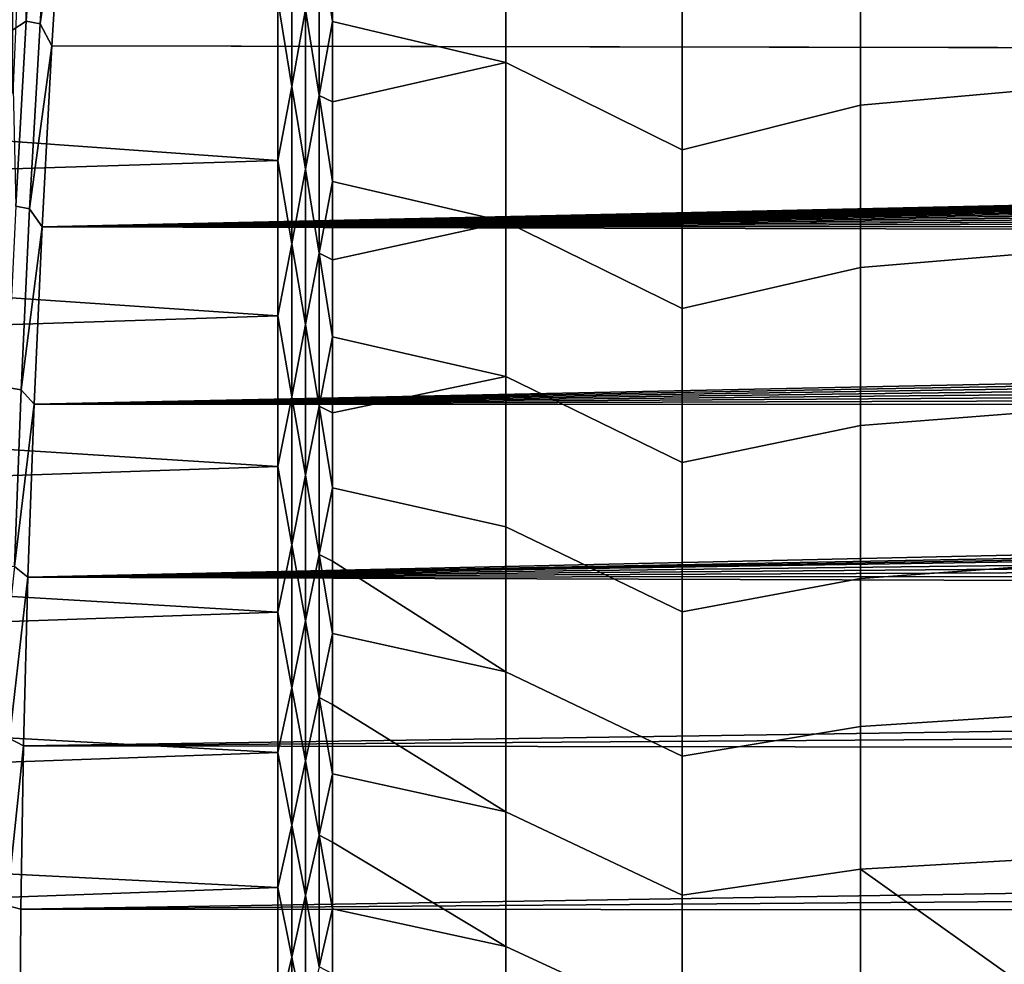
# Model space of a CAD drawing. Header units: metres. Extents: x -29 to 117, y -464 to 29.
# Tile 297 of 362: x 60.84 to 66.41, y -17.58 to -12.23. Entities that reach past the tile are written whole.
import ezdxf

# ---------------------------------------------------------------- set-up
doc = ezdxf.new("R2010")
doc.units = ezdxf.units.M
doc.layers.add('solid_24_501_056_XXX', color=7, linetype='CONTINUOUS')

msp = doc.modelspace()

# ---------------------------------------------------------------- linework, layer by layer
at = {"layer": 'solid_24_501_056_XXX'}
for points in [[(60.792839, -5.41515, 78.759651), (60.917858, -4.291757, 78.966141), (60.840805, -11.769875, 73.144981), (60.802765, -12.649893, 72.630539)], [(60.877998, -12.239969, 77.4496), (60.947514, -11.171659, 77.936691), (60.865105, -11.236148, 77.888222)], [(60.956249, -12.255086, 77.454842), (61.025612, -11.18818, 77.941643), (60.947514, -11.171659, 77.936691), (60.877998, -12.239969, 77.4496)], [(60.956249, -12.255086, 77.454842), (61.08823, -11.331775, 77.882782), (61.025612, -11.18818, 77.941643)], [(60.877998, -12.239969, 77.4496), (60.865105, -11.236148, 77.888222), (60.725754, -12.216984, 77.409981), (60.796978, -12.292251, 77.403206)], [(60.956249, -12.255086, 77.454842), (61.023121, -12.378829, 77.398727), (61.08823, -11.331775, 77.882782)], [(61.08823, -11.331775, 77.882782), (61.023121, -12.378829, 77.398727), (103.845078, -12.455297, 77.36132), (111.516243, -11.473203, 77.820412)], [(62.611195, -12.241003, 31.067381), (62.611195, -11.779346, 30.804157), (63.590717, -11.548674, 30.340361), (63.590717, -12.473287, 30.859306)], [(64.589394, -12.967834, 30.854078), (63.590717, -12.473287, 30.859306), (63.590717, -11.548674, 30.340361), (64.589394, -12.045925, 30.315664)], [(62.380379, -12.60931, 31.340986), (62.30183, -12.123719, 31.055897), (62.380379, -11.694256, 30.809578)], [(62.380379, -12.60931, 31.340986), (62.380379, -11.694256, 30.809578), (62.458523, -12.174203, 31.07091)], [(66.614128, -11.677704, 29.66659), (66.614128, -12.624901, 30.188032), (65.597748, -12.715114, 30.446722), (65.597748, -11.7725, 29.917742)], [(62.458523, -12.174203, 31.07091), (62.535694, -11.744418, 30.809162), (62.535694, -12.660799, 31.343594)], [(62.535694, -11.744418, 30.809162), (62.611195, -11.779346, 30.804157), (62.611195, -12.241003, 31.067381)], [(62.535694, -12.660799, 31.343594), (62.535694, -11.744418, 30.809162), (62.611195, -12.241003, 31.067381)], [(57.827667, -11.951221, 30.952673), (57.914215, -11.789582, 30.866005), (62.30183, -12.123719, 31.055897), (57.914215, -12.254225, 31.131987)], [(65.597748, -11.7725, 29.917742), (65.597748, -12.715114, 30.446722), (64.589394, -12.967834, 30.854078), (64.589394, -12.045925, 30.315664)], [(57.914215, -12.71287, 31.408182), (57.914215, -12.254225, 31.131987), (62.30183, -12.123719, 31.055897), (62.30183, -13.027676, 31.605892)], [(62.380379, -12.60931, 31.340986), (62.30183, -13.027676, 31.605892), (62.30183, -12.123719, 31.055897)], [(62.380379, -12.60931, 31.340986), (62.458523, -12.174203, 31.07091), (62.458523, -13.077893, 31.623377)], [(62.458523, -13.077893, 31.623377), (62.458523, -12.174203, 31.07091), (62.535694, -12.660799, 31.343594)], [(60.818928, -13.287711, 76.918274), (60.877998, -12.239969, 77.4496), (60.796978, -12.292251, 77.403206)], [(60.897305, -13.301455, 76.923912), (60.956249, -12.255086, 77.454842), (60.877998, -12.239969, 77.4496), (60.818928, -13.287711, 76.918274)], [(62.535694, -12.660799, 31.343594), (62.611195, -12.241003, 31.067381), (62.611195, -12.696783, 31.340656)], [(62.611195, -12.696783, 31.340656), (62.611195, -12.241003, 31.067381), (63.590717, -12.473287, 30.859306)], [(60.897305, -13.301455, 76.923912), (61.023121, -12.378829, 77.398727), (60.956249, -12.255086, 77.454842)], [(60.897305, -13.301455, 76.923912), (60.967892, -13.404648, 76.87265), (61.023121, -12.378829, 77.398727)], [(61.023121, -12.378829, 77.398727), (60.967892, -13.404648, 76.87265), (103.434067, -12.46606, 77.356033), (103.639336, -12.457988, 77.359993)], [(61.023121, -12.378829, 77.398727), (103.639336, -12.457988, 77.359993), (103.845078, -12.455297, 77.36132)], [(60.967892, -13.404648, 76.87265), (103.229103, -12.479531, 77.349403), (103.434067, -12.46606, 77.356033)], [(62.611195, -13.146463, 31.623856), (62.611195, -12.696783, 31.340656), (63.590717, -12.473287, 30.859306), (63.590717, -13.374625, 31.417696)], [(64.589394, -13.865721, 31.431662), (63.590717, -13.374625, 31.417696), (63.590717, -12.473287, 30.859306), (64.589394, -12.967834, 30.854078)], [(60.967892, -13.404648, 76.87265), (103.024292, -12.498392, 77.340111), (103.229103, -12.479531, 77.349403)], [(60.967892, -13.404648, 76.87265), (102.820122, -12.522592, 77.328163), (103.024292, -12.498392, 77.340111)], [(60.967892, -13.404648, 76.87265), (102.617058, -12.552078, 77.31356), (102.820122, -12.522592, 77.328163)], [(60.967892, -13.404648, 76.87265), (102.41494, -12.586881, 77.29628), (102.617058, -12.552078, 77.31356)], [(60.967892, -13.404648, 76.87265), (102.213615, -12.626995, 77.276283), (102.41494, -12.586881, 77.29628)], [(60.967892, -13.404648, 76.87265), (102.013573, -12.672317, 77.253593), (102.213615, -12.626995, 77.276283)], [(62.380379, -13.500263, 31.911882), (62.30183, -13.027676, 31.605892), (62.380379, -12.60931, 31.340986)], [(62.380379, -13.500263, 31.911882), (62.380379, -12.60931, 31.340986), (62.458523, -13.077893, 31.623377)], [(66.614128, -12.624901, 30.188032), (66.614128, -13.54886, 30.749626), (65.597748, -13.634004, 31.015915), (65.597748, -12.715114, 30.446722)], [(60.967892, -13.404648, 76.87265), (101.815331, -12.722739, 77.228226), (102.013573, -12.672317, 77.253593)], [(62.458523, -13.077893, 31.623377), (62.535694, -12.660799, 31.343594), (62.535694, -13.552906, 31.917627)], [(62.535694, -12.660799, 31.343594), (62.611195, -12.696783, 31.340656), (62.611195, -13.146463, 31.623856)], [(62.535694, -13.552906, 31.917627), (62.535694, -12.660799, 31.343594), (62.611195, -13.146463, 31.623856)], [(57.827667, -12.845658, 31.48633), (57.914215, -12.71287, 31.408182), (62.30183, -13.027676, 31.605892), (57.914215, -13.165293, 31.694456)], [(60.967892, -13.404648, 76.87265), (101.618698, -12.778318, 77.200127), (101.815331, -12.722739, 77.228226)], [(65.597748, -12.715114, 30.446722), (65.597748, -13.634004, 31.015915), (64.589394, -13.865721, 31.431662), (64.589394, -12.967834, 30.854078)], [(60.967892, -13.404648, 76.87265), (101.423515, -12.839053, 77.169235), (101.618698, -12.778318, 77.200127)], [(60.967892, -13.404648, 76.87265), (101.230316, -12.904751, 77.13562), (101.423515, -12.839053, 77.169235)], [(60.967892, -13.404648, 76.87265), (101.03965, -12.975219, 77.099319), (101.230316, -12.904751, 77.13562)], [(60.967892, -13.404648, 76.87265), (100.851334, -13.05053, 77.060249), (101.03965, -12.975219, 77.099319)], [(57.914215, -13.611272, 31.990669), (57.914215, -13.165293, 31.694456), (62.30183, -13.027676, 31.605892), (62.30183, -13.906724, 32.194874)], [(62.380379, -13.500263, 31.911882), (62.30183, -13.906724, 32.194874), (62.30183, -13.027676, 31.605892)], [(60.967892, -13.404648, 76.87265), (100.665184, -13.130706, 77.018333), (100.851334, -13.05053, 77.060249)], [(62.380379, -13.500263, 31.911882), (62.458523, -13.077893, 31.623377), (62.458523, -13.956556, 32.21484)], [(62.458523, -13.956556, 32.21484), (62.458523, -13.077893, 31.623377), (62.535694, -13.552906, 31.917627)], [(60.967892, -13.404648, 76.87265), (100.48175, -13.215472, 76.973663), (100.665184, -13.130706, 77.018333)], [(62.535694, -13.552906, 31.917627), (62.611195, -13.146463, 31.623856), (62.611195, -13.58983, 31.916842)], [(62.611195, -13.58983, 31.916842), (62.611195, -13.146463, 31.623856), (63.590717, -13.374625, 31.417696)], [(60.967892, -13.404648, 76.87265), (100.474693, -13.218852, 76.971878), (100.48175, -13.215472, 76.973663)], [(60.967892, -13.404648, 76.87265), (100.301575, -13.304554, 76.926331), (100.474693, -13.218852, 76.971878)], [(60.848904, -14.325425, 76.349709), (60.897305, -13.301455, 76.923912), (60.818928, -13.287711, 76.918274), (60.77042, -14.313014, 76.343575)], [(60.848904, -14.325425, 76.349709), (60.967892, -13.404648, 76.87265), (60.897305, -13.301455, 76.923912)], [(60.967892, -13.404648, 76.87265), (100.124504, -13.398053, 76.876198), (100.301575, -13.304554, 76.926331)], [(60.848904, -14.325425, 76.349709), (60.9226, -14.407704, 76.30542), (60.967892, -13.404648, 76.87265)], [(60.967892, -13.404648, 76.87265), (60.9226, -14.407704, 76.30542), (99.779594, -13.598047, 76.767456), (99.950333, -13.496007, 76.823196)], [(60.967892, -13.404648, 76.87265), (99.950333, -13.496007, 76.823196), (100.124504, -13.398053, 76.876198)], [(62.611195, -14.026671, 32.219475), (62.611195, -13.58983, 31.916842), (63.590717, -13.374625, 31.417696), (63.590717, -14.251009, 32.014492)], [(64.589394, -14.737924, 32.047348), (63.590717, -14.251009, 32.014492), (63.590717, -13.374625, 31.417696), (64.589394, -13.865721, 31.431662)], [(62.380379, -14.36541, 32.521175), (62.30183, -13.906724, 32.194874), (62.380379, -13.500263, 31.911882)], [(62.380379, -14.36541, 32.521175), (62.380379, -13.500263, 31.911882), (62.458523, -13.956556, 32.21484)], [(62.458523, -13.956556, 32.21484), (62.535694, -13.552906, 31.917627), (62.535694, -14.41903, 32.530163)], [(62.535694, -13.552906, 31.917627), (62.611195, -13.58983, 31.916842), (62.611195, -14.026671, 32.219475)], [(62.535694, -14.41903, 32.530163), (62.535694, -13.552906, 31.917627), (62.611195, -14.026671, 32.219475)], [(66.614128, -13.54886, 30.749626), (66.614128, -14.447879, 31.350332), (65.597748, -14.527457, 31.624256), (65.597748, -13.634004, 31.015915)], [(57.827667, -13.716309, 32.057972), (57.914215, -13.611272, 31.990669), (62.30183, -13.906724, 32.194874), (57.914215, -14.050589, 32.296677)], [(60.9226, -14.407704, 76.30542), (99.612793, -13.703807, 76.709099), (99.779594, -13.598047, 76.767456)], [(65.597748, -13.634004, 31.015915), (65.597748, -14.527457, 31.624256), (64.589394, -14.737924, 32.047348), (64.589394, -13.865721, 31.431662)], [(60.9226, -14.407704, 76.30542), (99.449783, -13.813402, 76.648003), (99.612793, -13.703807, 76.709099)], [(60.9226, -14.407704, 76.30542), (99.29039, -13.926901, 76.584053), (99.449783, -13.813402, 76.648003)], [(57.914215, -14.483028, 32.612328), (57.914215, -14.050589, 32.296677), (62.30183, -13.906724, 32.194874), (62.30183, -14.759178, 32.821712)], [(62.380379, -14.36541, 32.521175), (62.30183, -14.759178, 32.821712), (62.30183, -13.906724, 32.194874)], [(60.9226, -14.407704, 76.30542), (99.135071, -14.043864, 76.517433), (99.29039, -13.926901, 76.584053)], [(62.380379, -14.36541, 32.521175), (62.458523, -13.956556, 32.21484), (62.458523, -14.808511, 32.844166)], [(62.458523, -14.808511, 32.844166), (62.458523, -13.956556, 32.21484), (62.535694, -14.41903, 32.530163)], [(62.535694, -14.41903, 32.530163), (62.611195, -14.026671, 32.219475), (62.611195, -14.456775, 32.531605)], [(62.611195, -14.456775, 32.531605), (62.611195, -14.026671, 32.219475), (63.590717, -14.251009, 32.014492)], [(60.9226, -14.407704, 76.30542), (98.984306, -14.163857, 76.448311), (99.135071, -14.043864, 76.517433)], [(60.9226, -14.407704, 76.30542), (98.837967, -14.287019, 76.376549), (98.984306, -14.163857, 76.448311)], [(62.611195, -14.879934, 32.853085), (62.611195, -14.456775, 32.531605), (63.590717, -14.251009, 32.014492), (63.590717, -15.100801, 32.648575)], [(64.589394, -15.582826, 32.699993), (63.590717, -15.100801, 32.648575), (63.590717, -14.251009, 32.014492), (64.589394, -14.737924, 32.047348)], [(60.811161, -15.325129, 75.733086), (60.848904, -14.325425, 76.349709), (60.77042, -14.313014, 76.343575), (60.732594, -15.314004, 75.726364)], [(60.9226, -14.407704, 76.30542), (98.695892, -14.413435, 76.302017), (98.837967, -14.287019, 76.376549)], [(60.811161, -15.325129, 75.733086), (60.9226, -14.407704, 76.30542), (60.848904, -14.325425, 76.349709)], [(62.380379, -15.203098, 33.167706), (62.30183, -14.759178, 32.821712), (62.380379, -14.36541, 32.521175)], [(62.380379, -15.203098, 33.167706), (62.380379, -14.36541, 32.521175), (62.458523, -14.808511, 32.844166)], [(60.811161, -15.325129, 75.733086), (60.887333, -15.386535, 75.697922), (60.9226, -14.407704, 76.30542)], [(60.9226, -14.407704, 76.30542), (60.887333, -15.386535, 75.697922), (98.558464, -14.542599, 76.224953), (98.695892, -14.413435, 76.302017)], [(62.458523, -14.808511, 32.844166), (62.535694, -14.41903, 32.530163), (62.535694, -15.257509, 33.180027)], [(62.535694, -14.41903, 32.530163), (62.611195, -14.456775, 32.531605), (62.611195, -14.879934, 32.853085)], [(62.535694, -15.257509, 33.180027), (62.535694, -14.41903, 32.530163), (62.611195, -14.879934, 32.853085)], [(66.614128, -14.447879, 31.350332), (66.614128, -15.320306, 31.989046), (65.597748, -15.393807, 32.270615), (65.597748, -14.527457, 31.624256)], [(57.827667, -14.56156, 32.666542), (57.914215, -14.483028, 32.612328), (62.30183, -14.759178, 32.821712), (57.914215, -14.908381, 32.937466)], [(65.597748, -14.527457, 31.624256), (65.597748, -15.393807, 32.270615), (64.589394, -15.582826, 32.699993), (64.589394, -14.737924, 32.047348)], [(60.887333, -15.386535, 75.697922), (98.426079, -14.674003, 76.145584), (98.558464, -14.542599, 76.224953)], [(60.887333, -15.386535, 75.697922), (98.357079, -14.745494, 76.101997), (98.426079, -14.674003, 76.145584)], [(57.914215, -15.326435, 33.271935), (57.914215, -14.908381, 32.937466), (62.30183, -14.759178, 32.821712), (62.30183, -15.583417, 33.485218)], [(60.887333, -15.386535, 75.697922), (98.298676, -14.807759, 76.063797), (98.357079, -14.745494, 76.101997)], [(62.380379, -15.203098, 33.167706), (62.30183, -15.583417, 33.485218), (62.30183, -14.759178, 32.821712)], [(60.887333, -15.386535, 75.697922), (98.176094, -14.943997, 75.979431), (98.298676, -14.807759, 76.063797)], [(62.380379, -15.203098, 33.167706), (62.458523, -14.808511, 32.844166), (62.458523, -15.632127, 33.510147)], [(62.458523, -15.632127, 33.510147), (62.458523, -14.808511, 32.844166), (62.535694, -15.257509, 33.180027)], [(62.535694, -15.257509, 33.180027), (62.611195, -14.879934, 32.853085), (62.611195, -15.295948, 33.183765)], [(62.611195, -14.879934, 32.853085), (63.590717, -15.100801, 32.648575), (63.590717, -15.922419, 33.318768), (62.611195, -15.295948, 33.183765)], [(60.887333, -15.386535, 75.697922), (98.058586, -15.082244, 75.892723), (98.176094, -14.943997, 75.979431)], [(60.887333, -15.386535, 75.697922), (97.946388, -15.222033, 75.803917), (98.058586, -15.082244, 75.892723)], [(64.589394, -16.398863, 33.38839), (63.590717, -15.922419, 33.318768), (63.590717, -15.100801, 32.648575), (64.589394, -15.582826, 32.699993)], [(62.380379, -16.011726, 33.850227), (62.30183, -15.583417, 33.485218), (62.380379, -15.203098, 33.167706)], [(62.380379, -16.011726, 33.850227), (62.380379, -15.203098, 33.167706), (62.458523, -15.632127, 33.510147)], [(60.887333, -15.386535, 75.697922), (97.839478, -15.363446, 75.712891), (97.946388, -15.222033, 75.803917)], [(62.458523, -15.632127, 33.510147), (62.535694, -15.257509, 33.180027), (62.535694, -16.066736, 33.865974)], [(62.535694, -15.257509, 33.180027), (62.611195, -15.295948, 33.183765), (62.611195, -15.704615, 33.523479)], [(62.535694, -16.066736, 33.865974), (62.535694, -15.257509, 33.180027), (62.611195, -15.704615, 33.523479)], [(62.611195, -15.704615, 33.523479), (62.611195, -15.295948, 33.183765), (63.590717, -15.922419, 33.318768)], [(57.914215, -15.736988, 33.61557), (57.914215, -15.326435, 33.271935), (62.30183, -15.583417, 33.485218)], [(60.705528, -16.288763, 75.06781), (60.784153, -16.298653, 75.075226), (60.887333, -15.386535, 75.697922), (60.811161, -15.325129, 75.733086)], [(60.887333, -15.386535, 75.697922), (97.73777, -15.50661, 75.61953), (97.839478, -15.363446, 75.712891)], [(66.614128, -15.320306, 31.989046), (66.614128, -16.164534, 32.664597), (65.597748, -16.231436, 32.953781), (65.597748, -15.393807, 32.270615)], [(60.784153, -16.298653, 75.075226), (60.862103, -16.33952, 75.051208), (60.887333, -15.386535, 75.697922)], [(60.887333, -15.386535, 75.697922), (60.862103, -16.33952, 75.051208), (97.550407, -15.796611, 75.426575), (97.73777, -15.50661, 75.61953)], [(65.597748, -15.393807, 32.270615), (65.597748, -16.231436, 32.953781), (64.589394, -16.398863, 33.38839), (64.589394, -15.582826, 32.699993)], [(57.914215, -16.139839, 33.968204), (57.914215, -15.736988, 33.61557), (62.30183, -15.583417, 33.485218), (62.30183, -16.377869, 34.184124)], [(62.380379, -16.011726, 33.850227), (62.30183, -16.377869, 34.184124), (62.30183, -15.583417, 33.485218)], [(62.380379, -16.011726, 33.850227), (62.458523, -15.632127, 33.510147), (62.458523, -16.425827, 34.211514)], [(62.458523, -16.425827, 34.211514), (62.458523, -15.632127, 33.510147), (62.535694, -16.066736, 33.865974)], [(62.535694, -16.066736, 33.865974), (62.611195, -15.704615, 33.523479), (62.611195, -16.10574, 33.872066)], [(62.611195, -15.704615, 33.523479), (63.590717, -15.922419, 33.318768), (63.590717, -16.714327, 34.023819), (62.611195, -16.10574, 33.872066)], [(97.577446, -15.840572, 75.398239), (97.550407, -15.796611, 75.426575), (60.862103, -16.33952, 75.051208), (97.384651, -16.090906, 75.225426)], [(64.589394, -17.184521, 34.111263), (63.590717, -16.714327, 34.023819), (63.590717, -15.922419, 33.318768), (64.589394, -16.398863, 33.38839)], [(62.380379, -16.789749, 34.567448), (62.30183, -16.377869, 34.184124), (62.380379, -16.011726, 33.850227)], [(62.380379, -16.789749, 34.567448), (62.380379, -16.011726, 33.850227), (62.458523, -16.425827, 34.211514)], [(60.862103, -16.33952, 75.051208), (97.240768, -16.388149, 75.016663), (97.384651, -16.090906, 75.225426)], [(62.458523, -16.425827, 34.211514), (62.535694, -16.066736, 33.865974), (62.535694, -16.84516, 34.586685)], [(62.535694, -16.066736, 33.865974), (62.611195, -16.10574, 33.872066), (62.611195, -16.499128, 34.229362)], [(62.535694, -16.84516, 34.586685), (62.535694, -16.066736, 33.865974), (62.611195, -16.499128, 34.229362)], [(57.914215, -16.53479, 34.329666), (57.914215, -16.139839, 33.968204), (62.30183, -16.377869, 34.184124)], [(62.611195, -16.499128, 34.229362), (62.611195, -16.10574, 33.872066), (63.590717, -16.714327, 34.023819)], [(66.614128, -16.164534, 32.664597), (66.614128, -16.979008, 33.375732), (65.597748, -17.038782, 33.672485), (65.597748, -16.231436, 32.953781)], [(65.597748, -16.231436, 32.953781), (65.597748, -17.038782, 33.672485), (64.589394, -17.184521, 34.111263), (64.589394, -16.398863, 33.38839)], [(60.689259, -17.235334, 74.369354), (60.767921, -17.244045, 74.377548), (60.862103, -16.33952, 75.051208), (60.784153, -16.298653, 75.075226)], [(60.767921, -17.244045, 74.377548), (60.846954, -17.265152, 74.366341), (60.862103, -16.33952, 75.051208)], [(60.862103, -16.33952, 75.051208), (60.846954, -17.265152, 74.366341), (97.119133, -16.687141, 74.800827), (97.240768, -16.388149, 75.016663)], [(57.914215, -16.921648, 34.699776), (57.914215, -16.53479, 34.329666), (62.30183, -16.377869, 34.184124), (62.30183, -17.141012, 34.917095)], [(62.380379, -16.789749, 34.567448), (62.30183, -17.141012, 34.917095), (62.30183, -16.377869, 34.184124)], [(62.380379, -16.789749, 34.567448), (62.458523, -16.425827, 34.211514), (62.458523, -17.188095, 34.946922)], [(62.458523, -17.188095, 34.946922), (62.458523, -16.425827, 34.211514), (62.535694, -16.84516, 34.586685)], [(62.535694, -16.84516, 34.586685), (62.611195, -16.499128, 34.229362), (62.611195, -16.884592, 34.595192)], [(62.611195, -16.499128, 34.229362), (63.590717, -16.714327, 34.023819), (63.590717, -17.475046, 34.762409), (62.611195, -16.884592, 34.595192)], [(60.846954, -17.265152, 74.366341), (97.019768, -16.986481, 74.578705), (97.119133, -16.687141, 74.800827)], [(64.589394, -17.938349, 34.867271), (63.590717, -17.475046, 34.762409), (63.590717, -16.714327, 34.023819), (64.589394, -17.184521, 34.111263)], [(62.380379, -17.535677, 35.317986), (62.30183, -17.141012, 34.917095), (62.380379, -16.789749, 34.567448)], [(62.380379, -17.535677, 35.317986), (62.380379, -16.789749, 34.567448), (62.458523, -17.188095, 34.946922)], [(62.458523, -17.188095, 34.946922), (62.535694, -16.84516, 34.586685), (62.535694, -17.591288, 35.340782)], [(62.535694, -16.84516, 34.586685), (62.611195, -16.884592, 34.595192), (62.611195, -17.261948, 34.969383)], [(62.535694, -17.591288, 35.340782), (62.535694, -16.84516, 34.586685), (62.611195, -17.261948, 34.969383)], [(57.914215, -17.300224, 35.07835), (57.914215, -16.921648, 34.699776), (62.30183, -17.141012, 34.917095)], [(62.611195, -17.261948, 34.969383), (62.611195, -16.884592, 34.595192), (63.590717, -17.475046, 34.762409)], [(60.846954, -17.265152, 74.366341), (96.942963, -17.284868, 74.351105), (97.019768, -16.986481, 74.578705)], [(66.764732, -17.289036, 33.631912), (66.614258, -17.762089, 34.121025), (65.597748, -17.038782, 33.672485), (66.614128, -16.979008, 33.375732)], [(65.597748, -17.038782, 33.672485), (65.597748, -17.814339, 34.425381), (64.589394, -17.938349, 34.867271), (64.589394, -17.184521, 34.111263)], [(66.526993, -18.02964, 34.410339), (65.597748, -17.814339, 34.425381), (65.597748, -17.038782, 33.672485), (66.614258, -17.762089, 34.121025)], [(57.914215, -17.670332, 35.46521), (57.914215, -17.300224, 35.07835), (62.30183, -17.141012, 34.917095), (62.30183, -17.871393, 35.682732)], [(62.380379, -17.535677, 35.317986), (62.30183, -17.871393, 35.682732), (62.30183, -17.141012, 34.917095)], [(62.380379, -17.535677, 35.317986), (62.458523, -17.188095, 34.946922), (62.458523, -17.917469, 35.714966)], [(62.458523, -17.917469, 35.714966), (62.458523, -17.188095, 34.946922), (62.535694, -17.591288, 35.340782)], [(60.767921, -17.244045, 74.377548), (60.762493, -18.159351, 73.641472), (60.841869, -18.161894, 73.644501), (60.846954, -17.265152, 74.366341)], [(60.846954, -17.265152, 74.366341), (60.841869, -18.161894, 73.644501), (96.888367, -17.581038, 74.118904), (96.942963, -17.284868, 74.351105)], [(62.535694, -17.591288, 35.340782), (62.611195, -17.261948, 34.969383), (62.611195, -17.631012, 35.351753)], [(62.611195, -17.261948, 34.969383), (63.590717, -17.475046, 34.762409), (63.590717, -18.203161, 35.533161), (62.611195, -17.631012, 35.351753)], [(64.589394, -18.658947, 35.655018), (63.590717, -18.203161, 35.533161), (63.590717, -17.475046, 34.762409), (64.589394, -17.938349, 34.867271)], [(62.380379, -18.248087, 36.100414), (62.30183, -17.871393, 35.682732), (62.380379, -17.535677, 35.317986)], [(62.380379, -18.248087, 36.100414), (62.380379, -17.535677, 35.317986), (62.458523, -17.917469, 35.714966)]]:
    msp.add_3dface(points, dxfattribs=at)

doc.saveas('drawing.dxf')
